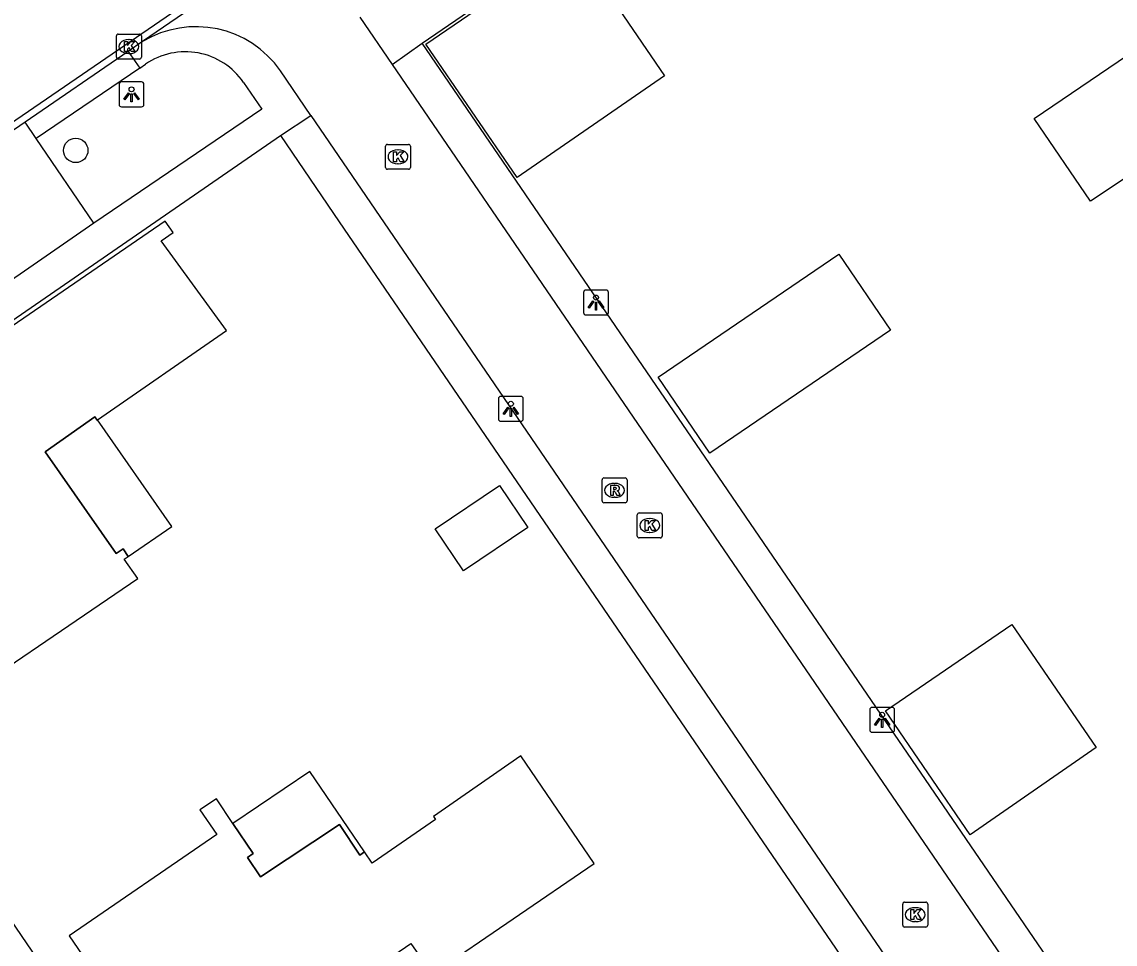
# Model space of a CAD drawing. Extents: x 155275 to 156263, y 382654 to 383635.
# Drawn here: x 155505.69 to 155549.56, y 383303.66 to 383340.67 of the extents above; entities that cross this region are included whole.
import ezdxf

# ---------------------------------------------------------------- set-up
doc = ezdxf.new("R2010")
doc.units = 0
for name, color, linetype in [('IMGEO_Boom', 7, 'Continuous'), ('IMGEO_Kolk', 7, 'Continuous'), ('IMGEO_Lichtpunt', 7, 'Continuous'), ('IMGEO_Pand', 7, 'Continuous'), ('IMGEO_Pand_overbouw', 7, 'Continuous'), ('IMGEO_Parkeervlak_open', 7, 'Continuous'), ('IMGEO_Rijbaan_lokaal_open', 7, 'Continuous'), ('IMGEO_Rioolput', 7, 'Continuous'), ('IMGEO_Voetpad_open', 7, 'Continuous')]:
    doc.layers.add(name, color=color, linetype=linetype)

msp = doc.modelspace()

# ---------------------------------------------------------------- linework, layer by layer
at = {"layer": 'IMGEO_Boom'}
msp.add_circle((155507.849, 383335.509), 0.489, dxfattribs=at)
at = {"layer": 'IMGEO_Kolk'}
for p, q in [((155509.481, 383339.249), (155509.481, 383340.101)), ((155509.556, 383340.175), (155510.408, 383340.175)), ((155510.482, 383340.101), (155510.482, 383339.249)), ((155509.969, 383339.955), (155509.994, 383339.955)), ((155509.992, 383339.395), (155509.967, 383339.395)), ((155510.408, 383339.175), (155509.556, 383339.175)), ((155520.356, 383335.752), (155521.208, 383335.752)), ((155520.281, 383334.826), (155520.281, 383335.678)), ((155520.769, 383335.532), (155520.794, 383335.532)), ((155521.282, 383335.678), (155521.282, 383334.826)), ((155520.792, 383334.972), (155520.767, 383334.972)), ((155521.208, 383334.752), (155520.356, 383334.752)), ((155530.383, 383320.036), (155530.383, 383320.888)), ((155530.458, 383320.962), (155531.31, 383320.962)), ((155531.384, 383320.888), (155531.384, 383320.036)), ((155530.871, 383320.742), (155530.896, 383320.742)), ((155531.31, 383319.962), (155530.458, 383319.962)), ((155530.894, 383320.182), (155530.869, 383320.182)), ((155541.04, 383304.417), (155541.04, 383305.269)), ((155541.115, 383305.343), (155541.967, 383305.343)), ((155541.528, 383305.123), (155541.553, 383305.123)), ((155542.041, 383305.269), (155542.041, 383304.417)), ((155541.551, 383304.563), (155541.526, 383304.563)), ((155541.967, 383304.343), (155541.115, 383304.343))]:
    msp.add_line(p, q, dxfattribs=at)
for points in [[(155509.481, 383339.249), (155509.481, 383340.101)], [(155509.556, 383340.175), (155510.408, 383340.175)], [(155510.482, 383340.101), (155510.482, 383339.249)], [(155509.802, 383339.875), (155509.925, 383339.875), (155509.925, 383339.724), (155510.055, 383339.875), (155510.219, 383339.875), (155510.073, 383339.724), (155510.226, 383339.475), (155510.074, 383339.475), (155509.989, 383339.639), (155509.925, 383339.572), (155509.925, 383339.475), (155509.802, 383339.475), (155509.802, 383339.875)], [(155510.408, 383339.175), (155509.556, 383339.175)], [(155520.356, 383335.752), (155521.208, 383335.752)], [(155520.281, 383334.826), (155520.281, 383335.678)], [(155520.602, 383335.452), (155520.725, 383335.452), (155520.725, 383335.301), (155520.855, 383335.452), (155521.019, 383335.452), (155520.873, 383335.301), (155521.026, 383335.052), (155520.874, 383335.052), (155520.789, 383335.216), (155520.725, 383335.149), (155520.725, 383335.052), (155520.602, 383335.052), (155520.602, 383335.452)], [(155521.282, 383335.678), (155521.282, 383334.826)], [(155521.208, 383334.752), (155520.356, 383334.752)], [(155530.383, 383320.036), (155530.383, 383320.888)], [(155530.458, 383320.962), (155531.31, 383320.962)], [(155531.384, 383320.888), (155531.384, 383320.036)], [(155530.704, 383320.662), (155530.827, 383320.662), (155530.827, 383320.511), (155530.957, 383320.662), (155531.121, 383320.662), (155530.975, 383320.511), (155531.128, 383320.262), (155530.976, 383320.262), (155530.891, 383320.426), (155530.827, 383320.359), (155530.827, 383320.262), (155530.704, 383320.262), (155530.704, 383320.662)], [(155531.31, 383319.962), (155530.458, 383319.962)], [(155541.04, 383304.417), (155541.04, 383305.269)], [(155541.115, 383305.343), (155541.967, 383305.343)], [(155541.361, 383305.043), (155541.484, 383305.043), (155541.484, 383304.892), (155541.614, 383305.043), (155541.778, 383305.043), (155541.632, 383304.892), (155541.785, 383304.643), (155541.633, 383304.643), (155541.548, 383304.807), (155541.484, 383304.74), (155541.484, 383304.643), (155541.361, 383304.643), (155541.361, 383305.043)], [(155542.041, 383305.269), (155542.041, 383304.417)], [(155541.967, 383304.343), (155541.115, 383304.343)]]:
    msp.add_lwpolyline(points, dxfattribs=at)
for centre, start, end in [((155509.558, 383340.099), 91.552, 178.448), ((155509.558, 383340.099), 91.552, 178.448), ((155510.406, 383340.099), 1.552, 88.448), ((155510.406, 383340.099), 1.552, 88.448), ((155509.558, 383339.251), 181.552, 268.448), ((155509.558, 383339.251), 181.552, 268.448), ((155510.406, 383339.251), 271.552, 358.448), ((155510.406, 383339.251), 271.552, 358.448), ((155520.358, 383335.676), 91.552, 178.448), ((155520.358, 383335.676), 91.552, 178.448), ((155521.206, 383335.676), 1.552, 88.448), ((155521.206, 383335.676), 1.552, 88.448), ((155520.358, 383334.828), 181.552, 268.448), ((155520.358, 383334.828), 181.552, 268.448), ((155521.206, 383334.828), 271.552, 358.448), ((155521.206, 383334.828), 271.552, 358.448), ((155530.46, 383320.886), 91.552, 178.448), ((155530.46, 383320.886), 91.552, 178.448), ((155531.308, 383320.886), 1.552, 88.448), ((155531.308, 383320.886), 1.552, 88.448), ((155530.46, 383320.038), 181.552, 268.448), ((155530.46, 383320.038), 181.552, 268.448), ((155531.308, 383320.038), 271.552, 358.448), ((155531.308, 383320.038), 271.552, 358.448), ((155541.117, 383305.267), 91.552, 178.448), ((155541.117, 383305.267), 91.552, 178.448), ((155541.965, 383305.267), 1.552, 88.448), ((155541.965, 383305.267), 1.552, 88.448), ((155541.117, 383304.419), 181.552, 268.448), ((155541.117, 383304.419), 181.552, 268.448), ((155541.965, 383304.419), 271.552, 358.448), ((155541.965, 383304.419), 271.552, 358.448)]:
    msp.add_arc(centre, 0.0765, start, end, dxfattribs=at)
for centre, major_axis, ratio, start_param, end_param in [((155509.968, 383339.675), (-0.387, 0.002), 0.722429, 4.712389, 7.853982), ((155509.993, 383339.675), (-0.39, 0.002), 0.717154, 1.570796, 4.712389), ((155520.768, 383335.252), (-0.387, 0.002), 0.722429, 4.712389, 7.853982), ((155520.793, 383335.252), (-0.39, 0.002), 0.717154, 1.570796, 4.712389), ((155530.87, 383320.462), (-0.387, 0.002), 0.722429, 4.712389, 7.853982), ((155530.895, 383320.462), (-0.39, 0.002), 0.717154, 1.570796, 4.712389), ((155541.527, 383304.843), (-0.387, 0.002), 0.722429, 4.712389, 7.853982), ((155541.552, 383304.843), (-0.39, 0.002), 0.717154, 1.570796, 4.712389)]:
    msp.add_ellipse(centre, major_axis=major_axis, ratio=ratio, start_param=start_param, end_param=end_param, dxfattribs=at)
at = {"layer": 'IMGEO_Lichtpunt'}
for p, q in [((155509.589, 383338.162), (155509.589, 383337.355)), ((155509.589, 383338.162), (155509.589, 383337.355)), ((155510.491, 383338.257), (155509.683, 383338.257)), ((155510.491, 383338.257), (155509.683, 383338.257)), ((155510.585, 383337.355), (155510.585, 383338.162)), ((155510.585, 383337.355), (155510.585, 383338.162)), ((155509.683, 383337.261), (155510.491, 383337.261)), ((155509.683, 383337.261), (155510.491, 383337.261)), ((155528.231, 383329.808), (155528.231, 383329.001)), ((155528.231, 383329.808), (155528.231, 383329.001)), ((155529.133, 383329.903), (155528.325, 383329.903)), ((155529.133, 383329.903), (155528.325, 383329.903)), ((155529.227, 383329.001), (155529.227, 383329.808)), ((155529.227, 383329.001), (155529.227, 383329.808)), ((155528.325, 383328.907), (155529.133, 383328.907)), ((155528.325, 383328.907), (155529.133, 383328.907)), ((155525.715, 383325.639), (155524.907, 383325.639)), ((155525.715, 383325.639), (155524.907, 383325.639)), ((155524.813, 383325.544), (155524.813, 383324.737)), ((155524.813, 383325.544), (155524.813, 383324.737)), ((155525.809, 383324.737), (155525.809, 383325.544)), ((155525.809, 383324.737), (155525.809, 383325.544)), ((155524.907, 383324.643), (155525.715, 383324.643)), ((155524.907, 383324.643), (155525.715, 383324.643)), ((155539.715, 383313.065), (155539.715, 383312.258)), ((155539.715, 383313.065), (155539.715, 383312.258)), ((155540.617, 383313.16), (155539.809, 383313.16)), ((155540.617, 383313.16), (155539.809, 383313.16)), ((155540.711, 383312.258), (155540.711, 383313.065)), ((155540.711, 383312.258), (155540.711, 383313.065)), ((155539.809, 383312.164), (155540.617, 383312.164)), ((155539.809, 383312.164), (155540.617, 383312.164))]:
    msp.add_line(p, q, dxfattribs=at)
for points in [[(155509.963, 383337.826), (155510.002, 383337.798), (155509.814, 383337.536), (155509.776, 383337.563), (155509.963, 383337.826)], [(155510.065, 383337.778), (155510.112, 383337.778), (155510.112, 383337.456), (155510.065, 383337.456), (155510.065, 383337.778)], [(155510.175, 383337.798), (155510.213, 383337.825), (155510.4, 383337.563), (155510.361, 383337.535), (155510.175, 383337.798)], [(155528.605, 383329.472), (155528.644, 383329.444), (155528.456, 383329.182), (155528.418, 383329.209), (155528.605, 383329.472)], [(155528.707, 383329.424), (155528.754, 383329.424), (155528.754, 383329.102), (155528.707, 383329.102), (155528.707, 383329.424)], [(155528.817, 383329.444), (155528.855, 383329.471), (155529.042, 383329.209), (155529.003, 383329.181), (155528.817, 383329.444)], [(155525.187, 383325.208), (155525.226, 383325.18), (155525.038, 383324.918), (155525, 383324.945), (155525.187, 383325.208)], [(155525.289, 383325.16), (155525.336, 383325.16), (155525.336, 383324.838), (155525.289, 383324.838), (155525.289, 383325.16)], [(155525.399, 383325.18), (155525.437, 383325.207), (155525.624, 383324.945), (155525.585, 383324.917), (155525.399, 383325.18)], [(155540.089, 383312.729), (155540.128, 383312.701), (155539.94, 383312.439), (155539.902, 383312.466), (155540.089, 383312.729)], [(155540.191, 383312.681), (155540.238, 383312.681), (155540.238, 383312.359), (155540.191, 383312.359), (155540.191, 383312.681)], [(155540.301, 383312.701), (155540.339, 383312.728), (155540.526, 383312.466), (155540.487, 383312.438), (155540.301, 383312.701)]]:
    msp.add_lwpolyline(points, dxfattribs=at)
for centre in [(155510.088, 383337.96), (155528.73, 383329.606), (155525.312, 383325.342), (155540.214, 383312.863)]:
    msp.add_circle(centre, 0.0994, dxfattribs=at)
for centre, start, end in [((155509.683, 383338.162), 90, 180), ((155509.683, 383338.162), 90, 180), ((155510.491, 383338.162), 0, 90), ((155510.491, 383338.162), 0, 90), ((155509.683, 383337.355), 180, 270), ((155509.683, 383337.355), 180, 270), ((155510.491, 383337.355), 270, 0), ((155510.491, 383337.355), 270, 360), ((155528.325, 383329.808), 90, 180), ((155528.325, 383329.808), 90, 180), ((155529.133, 383329.808), 0, 90), ((155529.133, 383329.808), 0, 90), ((155528.325, 383329.001), 180, 270), ((155528.325, 383329.001), 180, 270), ((155529.133, 383329.001), 270, 0), ((155529.133, 383329.001), 270, 360), ((155524.907, 383325.544), 90, 180), ((155524.907, 383325.544), 90, 180), ((155525.715, 383325.544), 0, 90), ((155525.715, 383325.544), 0, 90), ((155524.907, 383324.737), 180, 270), ((155524.907, 383324.737), 180, 270), ((155525.715, 383324.737), 270, 0), ((155525.715, 383324.737), 270, 360), ((155539.809, 383313.065), 90, 180), ((155539.809, 383313.065), 90, 180), ((155540.617, 383313.065), 0, 90), ((155540.617, 383313.065), 0, 90), ((155539.809, 383312.258), 180, 270), ((155539.809, 383312.258), 180, 270), ((155540.617, 383312.258), 270, 0), ((155540.617, 383312.258), 270, 360)]:
    msp.add_arc(centre, 0.0946, start, end, dxfattribs=at)
at = {"layer": 'IMGEO_Pand'}
for points in [[(155555.044, 383333.379), (155552.972, 383336.407), (155548.571, 383333.467), (155546.313, 383336.792), (155559.011, 383345.413), (155560.461, 383343.338), (155560.986, 383343.698), (155563.925, 383339.448), (155555.044, 383333.379)], [(155525.559, 383334.426), (155521.901, 383339.774), (155527.837, 383343.838), (155531.48, 383338.507), (155525.559, 383334.426)], [(155506.616, 383323.409), (155508.618, 383324.814), (155508.705, 383324.685), (155508.725, 383324.698), (155513.905, 383328.28), (155511.279, 383331.885), (155511.756, 383332.221), (155511.436, 383332.677), (155498.932, 383324.092), (155499.392, 383323.423), (155498.526, 383322.828), (155498.877, 383322.318), (155497.576, 383321.425), (155496.169, 383320.475), (155501.73, 383312.467), (155510.335, 383318.33), (155509.794, 383319.11), (155509.947, 383319.214), (155509.748, 383319.519), (155509.469, 383319.337), (155506.616, 383323.409)], [(155540.551, 383328.302), (155533.297, 383323.361), (155531.218, 383326.413), (155538.473, 383331.353), (155540.551, 383328.302)], [(155525.988, 383320.377), (155523.405, 383318.642), (155522.273, 383320.328), (155524.856, 383322.063), (155525.988, 383320.377)], [(155548.806, 383311.549), (155543.746, 383308.048), (155540.346, 383313.018), (155545.424, 383316.492), (155548.806, 383311.549)], [(155528.654, 383306.899), (155525.714, 383311.217), (155522.201, 383308.782), (155522.284, 383308.662), (155519.748, 383306.904), (155519.438, 383307.359), (155519.248, 383307.233), (155518.428, 383308.465), (155515.263, 383306.354), (155514.738, 383307.14), (155514.963, 383307.29), (155514.153, 383308.504), (155513.493, 383309.495), (155512.827, 383309.051), (155513.512, 383308.053), (155507.583, 383303.986), (155510.391, 383299.892), (155511.445, 383300.609), (155513.161, 383298.105), (155521.304, 383303.684), (155522.157, 383302.453), (155528.654, 383306.899)]]:
    msp.add_lwpolyline(points, dxfattribs=at)
at = {"layer": 'IMGEO_Pand_overbouw'}
for points in [[(155508.725, 383324.698), (155508.705, 383324.685), (155508.618, 383324.814), (155506.616, 383323.409), (155509.469, 383319.337), (155509.748, 383319.519), (155509.947, 383319.214), (155511.7, 383320.414)], [(155519.438, 383307.359), (155517.24, 383310.583), (155514.153, 383308.504), (155514.963, 383307.29), (155514.738, 383307.14), (155515.263, 383306.354), (155518.428, 383308.465), (155519.248, 383307.233)]]:
    msp.add_lwpolyline(points, close=True, dxfattribs=at)
at = {"layer": 'IMGEO_Parkeervlak_open'}
msp.add_lwpolyline([(155508.581, 383332.595), (155506.264, 383335.991)], dxfattribs=at)
at = {"layer": 'IMGEO_Rijbaan_lokaal_open'}
for points in [[(155545.973, 383369.225), (155512.791, 383346.508), (155450.858, 383304.106), (155413.779, 383278.713), (155415.989, 383275.504), (155453.502, 383301.158), (155500.38, 383333.268), (155548.143, 383365.998)], [(155519.934, 383346.317), (155510.529, 383339.875)], [(155519.248, 383340.861), (155520.545, 383338.963)], [(155510.529, 383339.875), (155509.949, 383339.477)], [(155509.949, 383339.477), (155505.817, 383336.646)], [(155520.545, 383338.963), (155584.391, 383245.552)], [(155517.287, 383336.916), (155516.069, 383338.699)], [(155505.817, 383336.646), (155500.559, 383333.044), (155499.665, 383332.432)], [(155517.287, 383336.916), (155581.249, 383243.309)]]:
    msp.add_lwpolyline(points, dxfattribs=at)
msp.add_arc((155512.674, 383336.342), 4.133, 34.7726, 121.2583, dxfattribs=at)
at = {"layer": 'IMGEO_Rioolput'}
for p, q in [((155528.975, 383321.443), (155528.975, 383322.295)), ((155529.05, 383322.369), (155529.902, 383322.369)), ((155529.463, 383322.149), (155529.488, 383322.149)), ((155529.976, 383322.295), (155529.976, 383321.443)), ((155529.902, 383321.369), (155529.05, 383321.369)), ((155529.486, 383321.589), (155529.461, 383321.589))]:
    msp.add_line(p, q, dxfattribs=at)
for points in [[(155528.975, 383321.443), (155528.975, 383322.295)], [(155529.05, 383322.369), (155529.902, 383322.369)], [(155529.976, 383322.295), (155529.976, 383321.443)], [(155529.564, 383322.067), (155529.312, 383322.069), (155529.312, 383321.669)], [(155529.312, 383321.669), (155529.436, 383321.669), (155529.436, 383321.831), (155529.447, 383321.831)], [(155529.49, 383321.988), (155529.436, 383321.988), (155529.436, 383321.907)], [(155529.436, 383321.907), (155529.488, 383321.907)], [(155529.494, 383321.802), (155529.565, 383321.669), (155529.705, 383321.669), (155529.64, 383321.795)], [(155529.902, 383321.369), (155529.05, 383321.369)]]:
    msp.add_lwpolyline(points, dxfattribs=at)
for centre, radius, start, end in [((155529.052, 383322.293), 0.0765, 91.552, 178.448), ((155529.052, 383322.293), 0.0765, 91.552, 178.448), ((155529.9, 383322.293), 0.0765, 1.552, 88.448), ((155529.9, 383322.293), 0.0765, 1.552, 88.448), ((155529.446, 383321.778), 0.0533, 26.0293, 88.6989), ((155529.472, 383322.096), 0.19, 274.7715, 282.9687), ((155529.496, 383321.892), 0.0964, 77.0061, 93.1865), ((155529.51, 383321.949), 0.0378, 276.6634, 79.6772), ((155529.563, 383321.957), 0.109, 350.3612, 89.416), ((155529.561, 383321.957), 0.112, 277.5842, 350.9817), ((155529.545, 383321.742), 0.108, 29.5134, 73.7905), ((155529.052, 383321.445), 0.0765, 181.552, 268.448), ((155529.052, 383321.445), 0.0765, 181.552, 268.448), ((155529.9, 383321.445), 0.0765, 271.552, 358.448), ((155529.9, 383321.445), 0.0765, 271.552, 358.448)]:
    msp.add_arc(centre, radius, start, end, dxfattribs=at)
for centre, major_axis, ratio, start_param, end_param in [((155529.462, 383321.869), (-0.387, 0.002), 0.722429, 4.712389, 7.853982), ((155529.487, 383321.869), (-0.39, 0.002), 0.717154, 1.570796, 4.712389)]:
    msp.add_ellipse(centre, major_axis=major_axis, ratio=ratio, start_param=start_param, end_param=end_param, dxfattribs=at)
at = {"layer": 'IMGEO_Voetpad_open'}
for points in [[(155521.756, 383339.814), (155554.524, 383362.222)], [(155520.545, 383338.963), (155521.756, 383339.814)], [(155585.616, 383246.401), (155521.756, 383339.814)], [(155509.949, 383339.477), (155510.416, 383338.809)], [(155510.416, 383338.809), (155506.264, 383335.991)], [(155510.416, 383338.809), (155510.65, 383338.97)], [(155514.582, 383338.241), (155515.322, 383337.171), (155508.581, 383332.595)], [(155506.264, 383335.991), (155505.817, 383336.646)], [(155516.069, 383336.112), (155517.287, 383336.916)], [(155494.094, 383320.967), (155516.069, 383336.112)], [(155516.069, 383336.112), (155518.42, 383332.648), (155580.05, 383242.47)], [(155508.581, 383332.595), (155502.437, 383328.348)], [(155558.036, 383227.48), (155509.565, 383298.295), (155495.01, 383319.623), (155494.094, 383320.967)]]:
    msp.add_lwpolyline(points, dxfattribs=at)
msp.add_arc((155512.252, 383336.641), 2.827, 34.4761, 124.517, dxfattribs=at)

doc.saveas('drawing.dxf')
